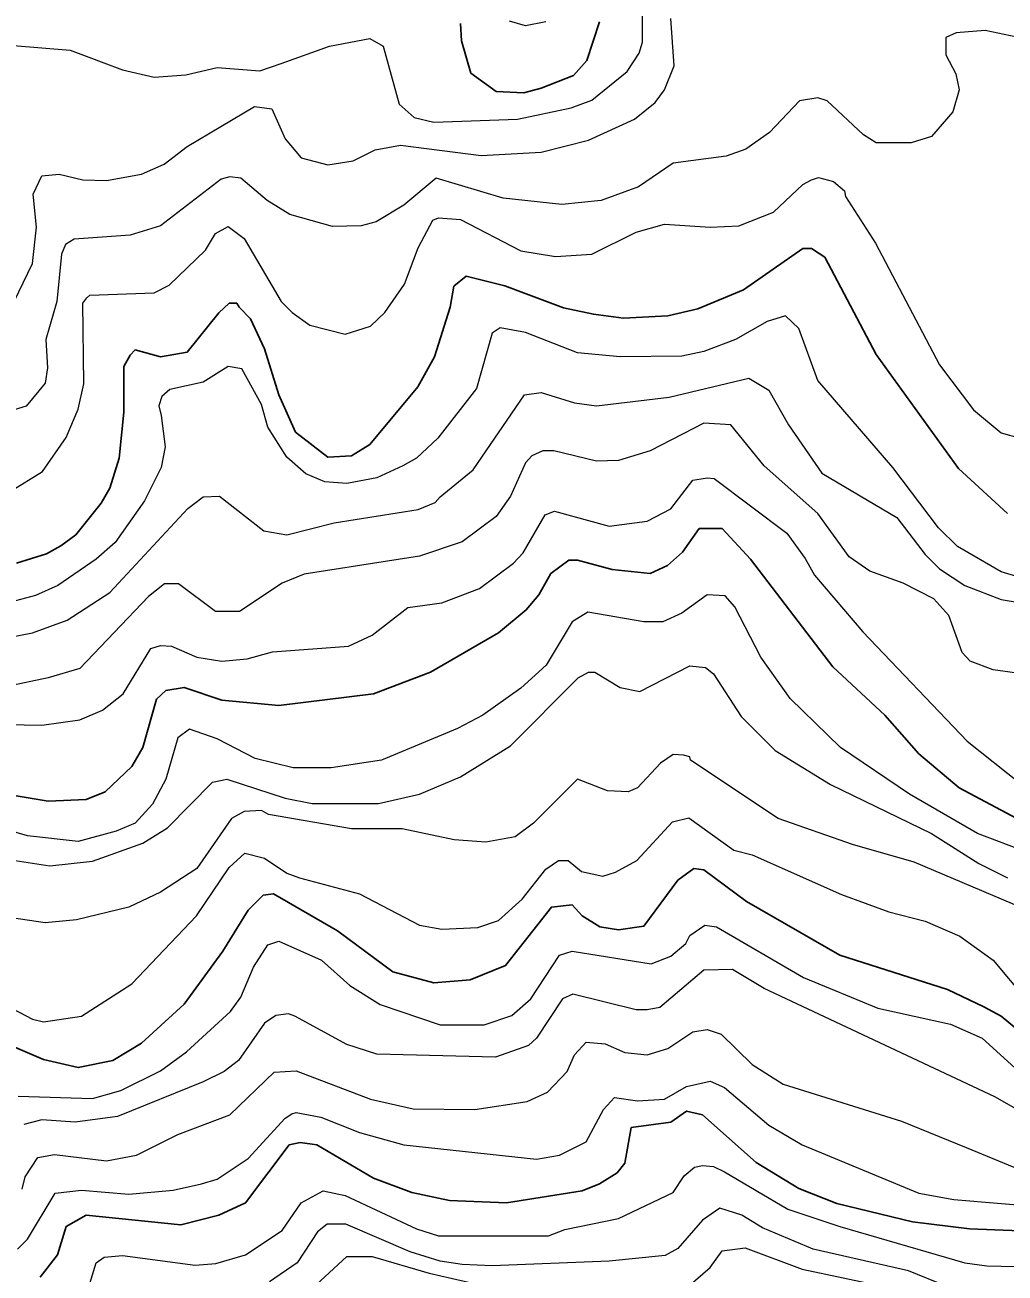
# Model space of a CAD drawing. Extents: x 423 to 448.8, y 7456.3 to 7484.
# Drawn here: x 444.764 to 445.724, y 7479.308 to 7480.529 of the extents above; entities that cross this region are included whole.
import ezdxf

# ---------------------------------------------------------------- set-up
doc = ezdxf.new("R2010")
doc.units = 0
doc.header["$LTSCALE"] = 0.032
doc.layers.add('1', color=7, linetype='Continuous', lineweight=25)
doc.layers.add('2', color=7, linetype='Continuous', lineweight=13)

msp = doc.modelspace()

# ---------------------------------------------------------------- linework, layer by layer
at = {"layer": '1'}
for points in [[(445.3267, 7480.5324), (445.3143, 7480.4945), (445.3012, 7480.4797), (445.2695, 7480.4674), (445.2525, 7480.4628), (445.2254, 7480.4643), (445.2006, 7480.4821), (445.1914, 7480.5138), (445.1906, 7480.5308)], [(445.35, 7480.2423), (445.3933, 7480.2446), (445.4227, 7480.2516), (445.4675, 7480.2701), (445.5255, 7480.3104), (445.534, 7480.3104), (445.5471, 7480.3019), (445.5975, 7480.2067), (445.6779, 7480.0954), (445.7259, 7480.0513)], [(444.7559, 7480.0026), (444.7853, 7480.0118), (444.7993, 7480.0195), (444.8139, 7480.0304), (444.8387, 7480.0613), (444.8472, 7480.076), (444.8565, 7480.1054), (444.8611, 7480.1503), (444.8611, 7480.1952), (444.8673, 7480.206), (444.872, 7480.2114), (444.8967, 7480.2044), (444.923, 7480.2091), (444.9539, 7480.2477), (444.9641, 7480.2569), (444.9715, 7480.2571), (444.974, 7480.2531), (444.9848, 7480.2416), (444.9988, 7480.2122), (445.0127, 7480.1673), (445.029, 7480.1309), (445.0606, 7480.1062), (445.0839, 7480.1077), (445.1016, 7480.1186), (445.1488, 7480.1751), (445.1651, 7480.2044), (445.1805, 7480.2531), (445.184, 7480.2735), (445.196, 7480.2833), (445.2339, 7480.274), (445.2912, 7480.2524), (445.3206, 7480.2462), (445.35, 7480.2423)], [(444.7498, 7479.7759), (444.7869, 7479.7697), (444.824, 7479.7713), (444.8426, 7479.779), (444.8688, 7479.8038), (444.8797, 7479.8224), (444.8928, 7479.8695), (444.9021, 7479.878), (444.9199, 7479.8811), (444.957, 7479.8687), (445.0127, 7479.8633), (445.1055, 7479.8749), (445.1612, 7479.8958), (445.2277, 7479.9345), (445.2548, 7479.9569), (445.2672, 7479.9716), (445.2788, 7479.9925), (445.2966, 7480.0056), (445.3051, 7480.0056), (445.3391, 7479.9964), (445.3763, 7479.9925), (445.3932, 7480.0002), (445.4079, 7480.0134), (445.4242, 7480.0366), (445.4466, 7480.0366), (445.4744, 7480.0064), (445.5549, 7479.9012), (445.6059, 7479.854), (445.6392, 7479.8162), (445.6786, 7479.7829), (445.7351, 7479.7527)], [(445.7366, 7479.5454), (445.7197, 7479.5594), (445.7027, 7479.5686), (445.6671, 7479.5856), (445.5619, 7479.6189), (445.4706, 7479.6715), (445.4288, 7479.7024), (445.4188, 7479.704), (445.4033, 7479.6924), (445.3701, 7479.6475), (445.3453, 7479.6437), (445.3268, 7479.6468), (445.3097, 7479.6576), (445.2997, 7479.6684), (445.2795, 7479.6661), (445.2347, 7479.6089), (445.1999, 7479.5949), (445.1643, 7479.5919), (445.1241, 7479.6027), (445.07, 7479.6429), (445.0073, 7479.6792), (444.9972, 7479.6777), (444.9825, 7479.663), (444.9578, 7479.6228), (444.9199, 7479.571), (444.8781, 7479.533), (444.8503, 7479.516), (444.8163, 7479.5091), (444.7822, 7479.5168), (444.7412, 7479.5346)], [(444.7791, 7479.3041), (444.7961, 7479.3257), (444.8046, 7479.3536), (444.824, 7479.3645), (444.9168, 7479.3551), (444.9539, 7479.3645), (444.9802, 7479.3768), (445.0227, 7479.4333), (445.0336, 7479.4356), (445.0499, 7479.4333), (445.1055, 7479.4008), (445.1427, 7479.3869), (445.1798, 7479.3791), (445.2355, 7479.3768), (445.3097, 7479.3884), (445.3267, 7479.3954), (445.3438, 7479.4062), (445.3515, 7479.4155), (445.3577, 7479.4503), (445.3964, 7479.4557), (445.4118, 7479.4665), (445.4273, 7479.4627), (445.4799, 7479.4163), (445.5217, 7479.3908), (445.5588, 7479.3761), (445.633, 7479.3582), (445.6887, 7479.3513), (445.763, 7479.3482)]]:
    msp.add_lwpolyline(points, dxfattribs=at)
at = {"layer": '2'}
for points in [[(444.725, 7480.5115), (444.8085, 7480.5045), (444.8596, 7480.4852), (444.8905, 7480.4782), (444.9215, 7480.4805), (444.9524, 7480.4875), (444.9942, 7480.4844), (445.015, 7480.4914), (445.0622, 7480.5084), (445.1016, 7480.5161), (445.1148, 7480.5084), (445.1303, 7480.4519), (445.145, 7480.4388), (445.1643, 7480.4341), (445.2463, 7480.4372), (445.2989, 7480.4481), (445.319, 7480.4558), (445.3538, 7480.4836), (445.3654, 7480.5015), (445.3685, 7480.5123), (445.3685, 7480.5417)], [(444.7489, 7480.2493), (444.7714, 7480.2957), (444.7753, 7480.3313), (444.7722, 7480.3638), (444.7807, 7480.3815), (444.7977, 7480.3831), (444.8209, 7480.3777), (444.8441, 7480.3769), (444.8781, 7480.3831), (444.9005, 7480.3932), (444.923, 7480.4102), (444.9887, 7480.4496), (445.0057, 7480.4473), (445.0189, 7480.4179), (445.0344, 7480.3993), (445.0607, 7480.3924), (445.0854, 7480.3963), (445.1071, 7480.4071), (445.1318, 7480.4117), (445.2107, 7480.4016), (445.2695, 7480.4047), (445.3159, 7480.4164), (445.3608, 7480.4372), (445.3809, 7480.4535), (445.3902, 7480.4659), (445.3995, 7480.4891), (445.3964, 7480.5355)], [(445.8032, 7480.503), (445.7042, 7480.5238), (445.6756, 7480.5215), (445.6655, 7480.5169), (445.6655, 7480.4999), (445.6755, 7480.4813), (445.6787, 7480.4659), (445.6725, 7480.4442), (445.6516, 7480.4202), (445.6315, 7480.414), (445.5975, 7480.414), (445.5851, 7480.4218), (445.5495, 7480.455), (445.5402, 7480.4581), (445.5224, 7480.455), (445.493, 7480.4241), (445.4698, 7480.4078), (445.4505, 7480.4009), (445.3987, 7480.3939), (445.3646, 7480.3707), (445.3283, 7480.3576), (445.2896, 7480.3537), (445.2324, 7480.3599), (445.1666, 7480.3792), (445.1349, 7480.3529), (445.1078, 7480.3367), (445.0932, 7480.3328), (445.0653, 7480.332), (445.0235, 7480.3437), (445.0011, 7480.3576), (444.9756, 7480.3792), (444.9648, 7480.3808), (444.9562, 7480.3784), (444.8967, 7480.3328), (444.8673, 7480.3235), (444.8124, 7480.3197), (444.8039, 7480.3143), (444.8, 7480.305), (444.7954, 7480.2586), (444.7845, 7480.2215), (444.7861, 7480.1936), (444.7838, 7480.1789), (444.7652, 7480.1564), (444.7374, 7480.1479)], [(445.2741, 7480.5324), (445.254, 7480.5285), (445.2386, 7480.5331)], [(444.7498, 7480.0729), (444.7814, 7480.0923), (444.8046, 7480.1256), (444.8163, 7480.1534), (444.8217, 7480.1781), (444.8209, 7480.257), (444.8248, 7480.2624), (444.8278, 7480.2648), (444.8905, 7480.2671), (444.9052, 7480.2748), (444.9408, 7480.3088), (444.9508, 7480.3251), (444.9632, 7480.332), (444.9787, 7480.3204), (445.015, 7480.2585), (445.0258, 7480.2478), (445.0429, 7480.2354), (445.0777, 7480.2268), (445.1024, 7480.2346), (445.1164, 7480.2478), (445.1357, 7480.2756), (445.1489, 7480.3112), (445.1635, 7480.3382), (445.1689, 7480.3406), (445.1906, 7480.339), (445.2494, 7480.3081), (445.2834, 7480.3026), (445.319, 7480.305), (445.3623, 7480.3266), (445.3902, 7480.3344), (445.435, 7480.3313), (445.4629, 7480.3328), (445.4969, 7480.346), (445.5255, 7480.3731), (445.534, 7480.3777), (445.541, 7480.38), (445.5556, 7480.3761), (445.5665, 7480.3668), (445.5673, 7480.3614)], [(445.5673, 7480.3614), (445.5967, 7480.3158), (445.6593, 7480.1967), (445.6926, 7480.1526), (445.7197, 7480.1302), (445.7382, 7480.1248)], [(445.7537, 7479.984), (445.7197, 7479.9941), (445.6771, 7480.0188), (445.6585, 7480.0373), (445.6137, 7480.0962), (445.5402, 7480.1812), (445.5217, 7480.2323), (445.5085, 7480.2447), (445.4907, 7480.2392), (445.4598, 7480.2215), (445.4288, 7480.2098), (445.4072, 7480.2052), (445.3469, 7480.2044), (445.3051, 7480.2083), (445.254, 7480.2284), (445.2292, 7480.233), (445.2215, 7480.2276), (445.2061, 7480.1735), (445.1682, 7480.1248), (445.1473, 7480.1054), (445.1341, 7480.0977), (445.1086, 7480.0861), (445.0792, 7480.0807), (445.0576, 7480.0822), (445.039, 7480.09), (445.0205, 7480.1062), (445.0019, 7480.1356), (444.9957, 7480.158), (444.9764, 7480.1928), (444.9632, 7480.1952), (444.9385, 7480.1797), (444.906, 7480.1727), (444.8982, 7480.1657), (444.8952, 7480.1565), (444.8975, 7480.1472), (444.9013, 7480.1163), (444.8974, 7480.0962), (444.8812, 7480.0637), (444.8526, 7480.0227), (444.834, 7480.0064), (444.7962, 7479.9809), (444.7745, 7479.9709), (444.7451, 7479.9631)], [(444.7482, 7479.9298), (444.7714, 7479.9345), (444.8054, 7479.9468), (444.8472, 7479.9739), (444.9237, 7480.056), (444.9385, 7480.0675), (444.9547, 7480.0683), (444.998, 7480.0343), (445.0205, 7480.0304), (445.0669, 7480.042), (445.1489, 7480.0551), (445.1658, 7480.0621), (445.1705, 7480.0675), (445.203, 7480.0938), (445.2532, 7480.1673), (445.2695, 7480.1696), (445.302, 7480.1595), (445.3237, 7480.1565), (445.3948, 7480.165), (445.4729, 7480.1835), (445.4923, 7480.1719), (445.5116, 7480.1379), (445.5441, 7480.0907), (445.6176, 7480.0474), (445.6454, 7480.011), (445.6593, 7479.9972), (445.6841, 7479.9809), (445.7197, 7479.967), (445.7908, 7479.9554)], [(445.763, 7479.8912), (445.7119, 7479.8981), (445.6895, 7479.9066), (445.6817, 7479.9151), (445.6686, 7479.9515), (445.6539, 7479.9677), (445.6238, 7479.9832), (445.5913, 7479.9948), (445.5711, 7480.0087), (445.5402, 7480.0513), (445.4876, 7480.0977), (445.4551, 7480.1379), (445.4288, 7480.1395), (445.3763, 7480.1124), (445.3453, 7480.1031), (445.3237, 7480.1023), (445.2819, 7480.1124), (445.2711, 7480.1124), (445.2602, 7480.1077), (445.254, 7480.1008), (445.2393, 7480.0683), (445.2254, 7480.0482), (445.1922, 7480.0234), (445.1504, 7480.0095), (445.0375, 7479.9917), (445.0158, 7479.9832), (444.9741, 7479.9554), (444.9508, 7479.9554), (444.9145, 7479.9824), (444.9006, 7479.9824), (444.8851, 7479.9701), (444.8178, 7479.8997), (444.7869, 7479.8904), (444.7467, 7479.8819)], [(444.6941, 7479.8456), (444.7807, 7479.844), (444.8178, 7479.8494), (444.8402, 7479.8587), (444.8603, 7479.8749), (444.8874, 7479.919), (444.8967, 7479.9221), (444.9075, 7479.9214), (444.9323, 7479.9105), (444.957, 7479.9066), (444.9818, 7479.909), (445.0065, 7479.9159), (445.0808, 7479.9214), (445.1039, 7479.9322), (445.1388, 7479.9592), (445.1721, 7479.9639), (445.2092, 7479.9778), (445.2424, 7480.0025), (445.2517, 7480.0126), (445.2734, 7480.0498), (445.2826, 7480.0536), (445.336, 7480.0389), (445.3732, 7480.0436), (445.3963, 7480.0559), (445.418, 7480.0837), (445.4319, 7480.0861), (445.4389, 7480.0853), (445.51, 7480.0319), (445.5278, 7480.0072), (445.5371, 7479.991), (445.5843, 7479.9353), (445.6864, 7479.8285), (445.739, 7479.7868)], [(445.7947, 7479.7009), (445.6965, 7479.738), (445.6299, 7479.7767), (445.5626, 7479.8223), (445.5131, 7479.8703), (445.4845, 7479.9105), (445.459, 7479.96), (445.4497, 7479.9708), (445.4319, 7479.9716), (445.4072, 7479.9538), (445.3886, 7479.9453), (445.3701, 7479.9453), (445.3151, 7479.9546), (445.2997, 7479.9453), (445.2742, 7479.9028), (445.2494, 7479.8803), (445.2123, 7479.854), (445.1875, 7479.8409), (445.1133, 7479.81), (445.0638, 7479.8022), (445.0266, 7479.8022), (444.9895, 7479.8115), (444.9524, 7479.8308), (444.9253, 7479.8401), (444.9137, 7479.8316), (444.9021, 7479.7914), (444.889, 7479.7667), (444.872, 7479.7481), (444.8534, 7479.7404), (444.8163, 7479.7303), (444.7668, 7479.7357), (444.7296, 7479.7465)], [(444.7033, 7479.7195), (444.7884, 7479.7063), (444.8302, 7479.711), (444.8797, 7479.7287), (444.9036, 7479.7435), (444.9478, 7479.7883), (444.9617, 7479.7914), (445.0189, 7479.7728), (445.0452, 7479.7674), (445.1102, 7479.7674), (445.1504, 7479.7767), (445.1906, 7479.7937), (445.2393, 7479.8239), (445.3058, 7479.8904), (445.3159, 7479.8958), (445.3221, 7479.8958), (445.3469, 7479.8811), (445.3662, 7479.8772), (445.4149, 7479.902), (445.4304, 7479.9004), (445.4381, 7479.8943), (445.4652, 7479.8525), (445.4984, 7479.8193)], [(445.7692, 7479.6529), (445.6346, 7479.7102), (445.5743, 7479.7272), (445.5016, 7479.7527), (445.4157, 7479.81), (445.4149, 7479.8131), (445.4087, 7479.8146), (445.3987, 7479.8154), (445.3863, 7479.8069), (445.3639, 7479.7829), (445.3546, 7479.779), (445.3345, 7479.7798), (445.3051, 7479.7914), (445.2618, 7479.7481), (445.244, 7479.7349), (445.2154, 7479.7295), (445.1844, 7479.7318), (445.1334, 7479.7427), (445.0839, 7479.7427), (445.0026, 7479.7566), (444.9957, 7479.7605), (444.9787, 7479.7597), (444.9663, 7479.7527), (444.9323, 7479.704), (444.8967, 7479.6808), (444.8658, 7479.6661), (444.8147, 7479.6537), (444.7838, 7479.6506), (444.7265, 7479.6591)], [(445.4984, 7479.8193), (445.5526, 7479.786), (445.6516, 7479.738), (445.698, 7479.7086), (445.7259, 7479.6947)], [(444.7389, 7479.5733), (444.7714, 7479.5563), (444.7822, 7479.5539), (444.8194, 7479.5594), (444.8689, 7479.5911), (444.9322, 7479.6576), (444.964, 7479.7048), (444.9794, 7479.7187), (444.9988, 7479.7141), (445.0205, 7479.6993), (445.0328, 7479.6947), (445.0916, 7479.6792), (445.1504, 7479.6483), (445.1721, 7479.6444), (445.2076, 7479.646), (445.2277, 7479.6529), (445.251, 7479.6738), (445.2741, 7479.7032), (445.2865, 7479.7117), (445.2958, 7479.7117), (445.3089, 7479.7009), (445.3298, 7479.6962), (445.3422, 7479.7001), (445.3631, 7479.7117), (445.3979, 7479.7496), (445.4141, 7479.7535), (445.4582, 7479.7218), (445.476, 7479.7172), (445.5634, 7479.6785), (445.6098, 7479.6615), (445.6454, 7479.6522), (445.6794, 7479.6375), (445.7119, 7479.6143), (445.7436, 7479.5763)], [(444.7575, 7479.4812), (444.8302, 7479.4789), (444.858, 7479.4867), (444.8967, 7479.506), (444.9222, 7479.5245), (444.9655, 7479.564), (444.9756, 7479.5779), (444.988, 7479.6073), (445.0019, 7479.629), (445.0127, 7479.6328), (445.0545, 7479.6143), (445.0823, 7479.5895), (445.1117, 7479.5709), (445.1705, 7479.5508), (445.2138, 7479.5508), (445.2409, 7479.5601), (445.2594, 7479.5764), (445.2873, 7479.6189), (445.2997, 7479.6228), (445.377, 7479.6104), (445.3964, 7479.6181), (445.411, 7479.6305), (445.4149, 7479.6383), (445.4296, 7479.6483), (445.4412, 7479.6467), (445.5263, 7479.5972), (445.599, 7479.5671), (445.6702, 7479.5516)], [(445.7444, 7479.4627), (445.7135, 7479.4805), (445.4876, 7479.5864), (445.4566, 7479.605), (445.4288, 7479.6042), (445.3855, 7479.5679), (445.3732, 7479.5656), (445.3623, 7479.5656), (445.3005, 7479.581), (445.2904, 7479.5763), (445.2648, 7479.5377), (445.2571, 7479.5307), (445.2247, 7479.5192), (445.1086, 7479.5222), (445.0792, 7479.5315), (445.0282, 7479.5594), (445.022, 7479.5617), (445.0096, 7479.5601), (444.9988, 7479.5524), (444.9733, 7479.5161), (444.9593, 7479.5052), (444.9385, 7479.4951), (444.8549, 7479.4611), (444.8132, 7479.4557), (444.7807, 7479.458), (444.7629, 7479.4534)], [(444.7613, 7479.39), (444.7644, 7479.4023), (444.7768, 7479.4209), (444.7931, 7479.424), (444.8441, 7479.4178), (444.8735, 7479.4232), (444.9137, 7479.4434), (444.9647, 7479.4627), (445.0081, 7479.5044), (445.0297, 7479.506), (445.1024, 7479.4781), (445.1442, 7479.4688), (445.2045, 7479.4681), (445.2556, 7479.4758), (445.2757, 7479.4851), (445.295, 7479.5052), (445.302, 7479.5215), (445.3136, 7479.5338), (445.3321, 7479.5323), (445.3515, 7479.5238), (445.3732, 7479.5214), (445.3933, 7479.5276), (445.418, 7479.5439), (445.4319, 7479.5462), (445.4458, 7479.5416), (445.476, 7479.5122), (445.5062, 7479.4929), (445.6222, 7479.4565), (445.6856, 7479.431), (445.7583, 7479.4008)], [(445.6702, 7479.5516), (445.7011, 7479.5377), (445.8078, 7479.441)], [(444.7567, 7479.3312), (444.7668, 7479.3412), (444.7938, 7479.3861), (444.8194, 7479.3892), (444.8658, 7479.3853), (444.9091, 7479.3892), (444.9369, 7479.3954), (444.9524, 7479.4), (444.9825, 7479.4201), (445.0189, 7479.4596), (445.0254, 7479.4637), (445.0297, 7479.465), (445.0537, 7479.4604), (445.0916, 7479.4456), (445.1349, 7479.4333), (445.2649, 7479.4193), (445.2873, 7479.4232), (445.3136, 7479.4364), (445.3306, 7479.4681), (445.3414, 7479.4797), (445.3639, 7479.4766), (445.3902, 7479.4781), (445.4118, 7479.4905), (445.435, 7479.4959), (445.449, 7479.4897), (445.4923, 7479.4526), (445.5248, 7479.4333), (445.6392, 7479.3861), (445.6733, 7479.3799), (445.7939, 7479.3699)], [(444.8255, 7479.2902), (444.834, 7479.318), (444.8418, 7479.3234), (444.8596, 7479.325), (444.9307, 7479.3157), (444.9509, 7479.3173), (444.9802, 7479.3258), (445.0158, 7479.3497), (445.0344, 7479.3768), (445.056, 7479.3884), (445.0777, 7479.3838), (445.1473, 7479.3513), (445.169, 7479.3443), (445.2765, 7479.3443), (445.2927, 7479.3505), (445.3453, 7479.3614), (445.3987, 7479.3869), (445.4095, 7479.4031), (445.4196, 7479.4116), (445.4273, 7479.4132), (445.4381, 7479.4124), (445.449, 7479.407), (445.5108, 7479.3706), (445.5619, 7479.3536)], [(445.7027, 7479.2801), (445.6291, 7479.3103), (445.5356, 7479.3312), (445.4861, 7479.3521), (445.4659, 7479.3645), (445.4443, 7479.3714), (445.4273, 7479.3598), (445.4033, 7479.3319), (445.3909, 7479.325), (445.336, 7479.3196), (445.2216, 7479.315), (445.1922, 7479.3165), (445.1705, 7479.3196), (445.1411, 7479.3289), (445.0784, 7479.3559), (445.0599, 7479.3559), (445.0506, 7479.3482), (445.0305, 7479.3181), (445.0034, 7479.2995)], [(445.5619, 7479.3536), (445.6841, 7479.3181), (445.7057, 7479.315), (445.8187, 7479.3126), (445.8496, 7479.3033)], [(445.4134, 7479.2948), (445.435, 7479.3134), (445.4466, 7479.3296), (445.4691, 7479.3327), (445.5248, 7479.3119), (445.6052, 7479.2948)], [(445.0406, 7479.2887), (445.0792, 7479.3242), (445.104, 7479.3242), (445.1597, 7479.308), (445.2169, 7479.2948)]]:
    msp.add_lwpolyline(points, dxfattribs=at)

doc.saveas('drawing.dxf')
